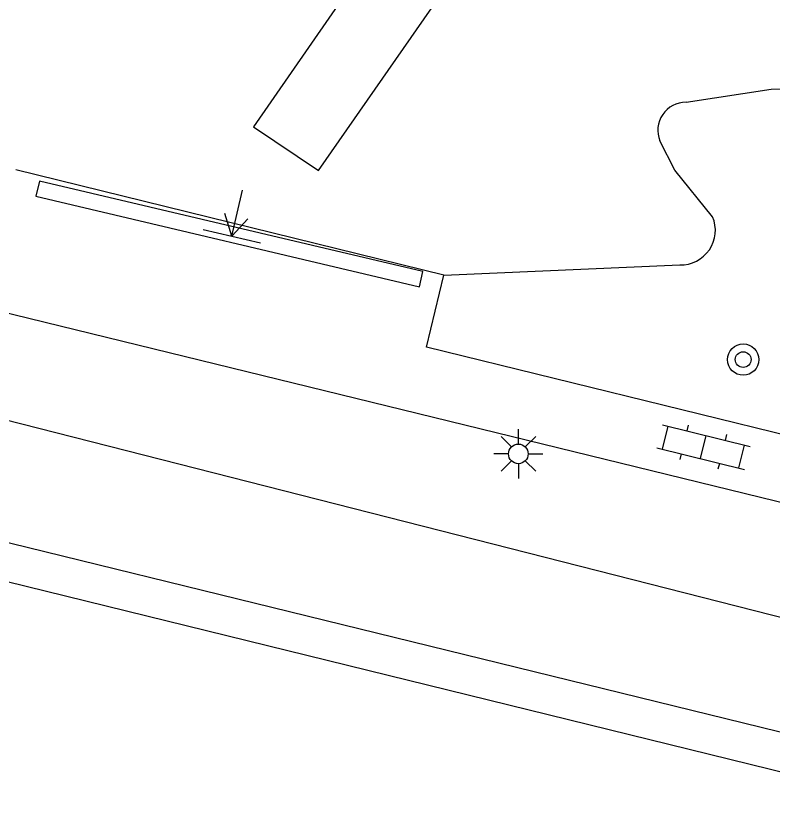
# Model space of a CAD drawing. Extents: x 125000 to 129004, y 397500 to 399008.
# Drawn here: x 126821.54 to 126840.81, y 398696.24 to 398716.63 of the extents above; entities that cross this region are included whole.
import ezdxf

# ---------------------------------------------------------------- set-up
doc = ezdxf.new("R2010")
doc.units = 0
for name, color, linetype in [('gg-knt-BGT kruinlijn', 7, 'Continuous'), ('gg-knt-verharding', 7, 'Continuous'), ('gg-kntw-beschoeiing', 7, 'Continuous'), ('gg-kwrk-kunstwerk', 7, 'Continuous'), ('gt-grn-groengrens', 7, 'Continuous'), ('gt-symb-boom', 7, 'Continuous'), ('gt-symb-klinker verharding', 7, 'Continuous'), ('gt-symb-lichtmast', 7, 'Continuous'), ('gt-symb-markant object', 7, 'Continuous')]:
    doc.layers.add(name, color=color, linetype=linetype)

# ---------------------------------------------------------------- blocks, each defined once
blk = doc.blocks.new('gt0-MARKOB')
at = {"layer": 'gt-symb-markant object'}
for p, q in [((0, 0), (0, 1.2)), ((0, 0), (-0.3, 0.52)), ((0, 0), (0.3, 0.52)), ((-0.75, 0), (0.75, 0))]:
    blk.add_line(p, q, dxfattribs=at)
blk = doc.blocks.new('gt0-LMAST')
at = {"layer": 'gt-symb-lichtmast'}
for p, q in [((-0.005, 0.246), (-0.005, 0.621)), ((-0.182, 0.173), (-0.447, 0.438)), ((0.172, 0.173), (0.437, 0.438)), ((-0.255, -0.004), (-0.63, -0.004)), ((-0.182, -0.181), (-0.447, -0.446)), ((0.437, -0.446), (0.172, -0.181)), ((0.245, -0.004), (0.62, -0.004)), ((-0.005, -0.254), (-0.005, -0.629))]:
    blk.add_line(p, q, dxfattribs=at)
blk.add_circle((-0.005, -0.004), 0.25, dxfattribs=at)
blk = doc.blocks.new('gt0-KL1')
at = {"layer": 'gt-symb-klinker verharding'}
for p, q in [((-0.5, 0.3), (-0.5, 0.45)), ((0.5, 0.3), (0.5, 0.45)), ((-1.15, 0.3), (1.15, 0.3)), ((-1, -0.3), (-1, 0.3)), ((0, -0.3), (0, 0.3)), ((1, -0.3), (1, 0.3)), ((-1.15, -0.3), (1.15, -0.3)), ((-0.5, -0.45), (-0.5, -0.3)), ((0.5, -0.45), (0.5, -0.3))]:
    blk.add_line(p, q, dxfattribs=at)
blk = doc.blocks.new('gt0-BOOM')
at = {"layer": 'gt-symb-boom'}
for radius in [0.4, 0.2]:
    blk.add_circle((0, 0), radius, dxfattribs=at)

msp = doc.modelspace()

# ---------------------------------------------------------------- linework, layer by layer
at = {"layer": 'gg-knt-BGT kruinlijn'}
msp.add_lwpolyline([(126850.997, 398698.777), (126795.893, 398712.808), (126733.11, 398727.818), (126678.844, 398741.289), (126629.992, 398753.742)], dxfattribs=at)
at = {"layer": 'gg-knt-verharding'}
for p, q in [((126791.5, 398716.378), (126855.628, 398700.675)), ((126832.432, 398710.037), (126821.531, 398712.719))]:
    msp.add_line(p, q, dxfattribs=at)
for points in [[(126834.374, 398723.611), (126827.584, 398713.813), (126829.241, 398712.698), (126836.063, 398722.501)], [(126848.242, 398704.216), (126831.986, 398708.204), (126832.432, 398710.037)]]:
    msp.add_lwpolyline(points, dxfattribs=at)
at = {"layer": 'gg-kntw-beschoeiing'}
msp.add_lwpolyline([(126773.111, 398714.085), (126848.927, 398695.45), (126851.257, 398693.582)], dxfattribs=at)
at = {"layer": 'gg-kwrk-kunstwerk'}
msp.add_lwpolyline([(126822.135, 398712.429), (126822.044, 398712.048), (126831.806, 398709.738), (126831.898, 398710.128), (126822.135, 398712.429)], dxfattribs=at)
at = {"layer": 'gt-grn-groengrens'}
msp.add_line((126832.432, 398710.037), (126838.438, 398710.298), dxfattribs=at)
for points in [[(126772.042, 398715.313), (126848.953, 398696.457), (126851.808, 398694.27)], [(126838.596, 398714.436), (126840.765, 398714.771), (126842.66, 398714.82)], [(126839.273, 398711.521), (126838.315, 398712.705), (126837.93, 398713.453)]]:
    msp.add_lwpolyline(points, dxfattribs=at)
for centre, radius, start, end in [((126838.595, 398713.719), 0.717, 89.9302, 201.8332), ((126838.463, 398711.177), 0.88, 268.3456, 23.008)]:
    msp.add_arc(centre, radius, start, end, dxfattribs=at)

# ---------------------------------------------------------------- block references
at = {"layer": 'gt-symb-boom'}
msp.add_blockref('gt0-BOOM', (126840.051, 398707.886), dxfattribs=at)
at = {"layer": 'gt-symb-klinker verharding', "rotation": -13.82779503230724}
msp.add_blockref('gt0-KL1', (126839.04, 398705.658), dxfattribs=at)
at = {"layer": 'gt-symb-lichtmast'}
msp.add_blockref('gt0-LMAST', (126834.332, 398705.49), dxfattribs=at)
at = {"layer": 'gt-symb-markant object', "rotation": -13.243802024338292}
msp.add_blockref('gt0-MARKOB', (126827.029, 398711.029), dxfattribs=at)

doc.saveas('drawing.dxf')
